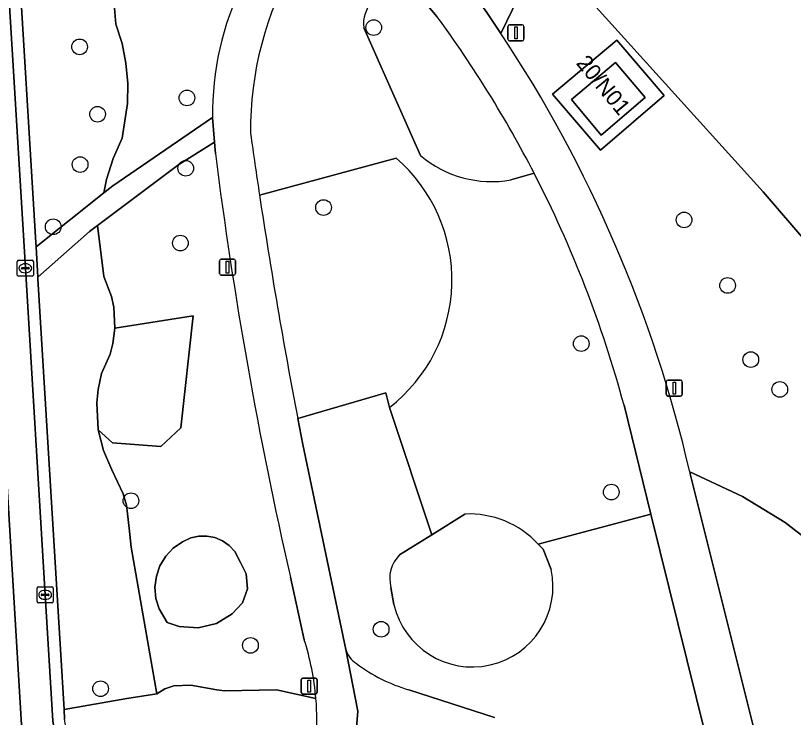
# Model space of a CAD drawing. Extents: x 160663 to 161506, y 382245 to 383291.
# Drawn here: x 161295.3 to 161343.9, y 382643.56 to 382687.44 of the extents above; entities that cross this region are included whole.
import ezdxf

# ---------------------------------------------------------------- set-up
doc = ezdxf.new("R2010")
doc.units = 0
for name, color, linetype in [('IMGEO_Boom', 7, 'Continuous'), ('IMGEO_Erf', 7, 'Continuous'), ('IMGEO_Groenvoorziening', 7, 'Continuous'), ('IMGEO_Kolk', 7, 'Continuous'), ('IMGEO_Lichtmast', 7, 'Continuous'), ('IMGEO_Pand', 7, 'Continuous'), ('IMGEO_Pand_nummerreeks', 7, 'Continuous'), ('IMGEO_Rijbaan_lokaal_open', 7, 'Continuous'), ('IMGEO_Voetpad_gesloten', 7, 'Continuous'), ('IMGEO_Voetpad_open', 7, 'Continuous')]:
    doc.layers.add(name, color=color, linetype=linetype)

msp = doc.modelspace()

# ---------------------------------------------------------------- linework, layer by layer
at = {"layer": 'IMGEO_Boom'}
for centre in [(161317.678, 382686.687), (161299.309, 382685.482), (161306.014, 382682.289), (161300.427, 382681.271), (161299.338, 382678.124), (161305.935, 382677.889), (161314.545, 382675.438), (161337.069, 382674.661), (161297.655, 382674.232), (161305.6, 382673.216), (161339.792, 382670.565), (161330.646, 382666.929), (161341.24, 382665.928), (161343.05, 382664.067), (161332.525, 382657.649), (161302.515, 382657.108), (161318.145, 382649.072), (161309.981, 382648.069), (161300.616, 382645.359)]:
    msp.add_circle(centre, 0.489, dxfattribs=at)
at = {"layer": 'IMGEO_Erf'}
msp.add_lwpolyline([(161347.337, 382731.152), (161336.143, 382707.751), (161328.224, 382691.684), (161342.013, 382676.415), (161351.086, 382665.864), (161352.774, 382667.255), (161359.696, 382659.505), (161391.786, 382621.825)], dxfattribs=at)
at = {"layer": 'IMGEO_Groenvoorziening'}
for points in [[(161316.418, 382697.891), (161318.926, 382694.91), (161324.44, 382688.072), (161324.738, 382687.634), (161325.631, 382686.32), (161327.823, 382690.87), (161328.224, 382691.684), (161336.143, 382707.751), (161347.337, 382731.152), (161347.107, 382731.612), (161350.119, 382738.881), (161349.183, 382740.184), (161346.223, 382731.302), (161337.697, 382713.486), (161331.533, 382700.977), (161330.404, 382701.495), (161327.368, 382695.557), (161323.815, 382701.31), (161321.041, 382705.804), (161319.907, 382707.036), (161318.294, 382705.346)], [(161309.513, 382689.465), (161310.208, 382690.895), (161307.791, 382691.899), (161306.684, 382694.175), (161303.22, 382691.954), (161301.236, 382690.914), (161301.578, 382686.896), (161301.954, 382685.692), (161302.203, 382684.456), (161302.321, 382683.2), (161302.307, 382681.938), (161301.97, 382679.774), (161301.412, 382678.506), (161300.99, 382677.187), (161300.816, 382676.353), (161301.378, 382676.802), (161307.613, 382681.063)], [(161359.696, 382659.505), (161352.774, 382667.255), (161351.086, 382665.864), (161342.013, 382676.415), (161328.224, 382691.684), (161327.823, 382690.87), (161325.631, 382686.32)], [(161321.633, 382687.374), (161320.398, 382688.864), (161319.153, 382689.024)], [(161317.054, 382686.673), (161320.608, 382678.68)], [(161320.608, 382678.68), (161317.054, 382686.673)], [(161307.786, 382678.817), (161307.732, 382679.518), (161305.514, 382678.129), (161300.421, 382674.321), (161300.828, 382671.124), (161301.304, 382669.874), (161301.442, 382669.218), (161301.509, 382667.896), (161306.405, 382668.671), (161305.629, 382661.66), (161304.374, 382660.502), (161301.364, 382660.738), (161300.468, 382661.539), (161300.789, 382660.253), (161301.316, 382659.036), (161302.028, 382657.542), (161302.225, 382656.84), (161302.394, 382655.394), (161302.522, 382654.199), (161304.121, 382645.032), (161304.633, 382645.342), (161305.199, 382645.54), (161306.263, 382645.586), (161307.876, 382645.297), (161308.359, 382645.228), (161311.605, 382645.288), (161314.071, 382644.748)], [(161319.085, 382678.525), (161310.544, 382676.215)], [(161310.544, 382676.215), (161319.085, 382678.525)], [(161326.243, 382677.163), (161327.7, 382677.584)], [(161327.7, 382677.584), (161326.243, 382677.163)], [(161312.936, 382662.243), (161318.435, 382663.854), (161318.665, 382662.943)], [(161318.665, 382662.943), (161318.435, 382663.854), (161312.936, 382662.243), (161313.249, 382660.626), (161315.929, 382647.818)], [(161319.301, 382653.725), (161321.314, 382654.985), (161318.665, 382662.943)], [(161318.665, 382662.943), (161321.314, 382654.985), (161323.372, 382656.273)], [(161327.953, 382654.397), (161334.998, 382656.271), (161333.318, 382663.078)], [(161361.92, 382637.365), (161360.875, 382639.085), (161359.902, 382640.309), (161358.807, 382641.425), (161357.601, 382642.42), (161356.298, 382643.284), (161354.584, 382644.362), (161353.456, 382645.288), (161352.43, 382646.326), (161351.519, 382647.465), (161349.121, 382650.456), (161346.546, 382653.296), (161343.395, 382655.751), (161340.719, 382657.365), (161337.429, 382658.906), (161337.441, 382658.853), (161337.454, 382658.8)], [(161337.429, 382658.906), (161340.719, 382657.365), (161343.395, 382655.751), (161346.546, 382653.296), (161349.121, 382650.456), (161351.519, 382647.465), (161352.43, 382646.326), (161353.456, 382645.288), (161354.584, 382644.362), (161356.298, 382643.284), (161357.601, 382642.42), (161358.807, 382641.425), (161359.902, 382640.309), (161360.875, 382639.085), (161361.92, 382637.365)], [(161337.454, 382658.8), (161342.754, 382637.532)], [(161323.372, 382656.273), (161321.314, 382654.985), (161319.301, 382653.725)], [(161338.241, 382638.914), (161338.962, 382640.203), (161334.998, 382656.271), (161327.953, 382654.397), (161328.263, 382654.086), (161328.766, 382652.813)], [(161328.766, 382652.813), (161328.263, 382654.086), (161327.953, 382654.397)], [(161313.342, 382648.415), (161312.478, 382652.329)], [(161318.758, 382651.692), (161318.945, 382650.614)], [(161318.945, 382650.614), (161318.758, 382651.692)], [(161314.071, 382644.748), (161311.605, 382645.288), (161308.359, 382645.228), (161307.876, 382645.297), (161306.263, 382645.586), (161305.199, 382645.54), (161304.633, 382645.342), (161304.121, 382645.032), (161302.263, 382644.746), (161298.333, 382644.052), (161298.369, 382643.457)], [(161319.872, 382645.294), (161325.231, 382643.562)]]:
    msp.add_lwpolyline(points, dxfattribs=at)
for points in [[(161302.307, 382681.938), (161302.321, 382683.2), (161302.203, 382684.456), (161301.954, 382685.692), (161301.578, 382686.896), (161301.236, 382690.914), (161300.101, 382690.617), (161295.55, 382690.05), (161296.566, 382673.249), (161296.583, 382672.978), (161300.816, 382676.353), (161300.99, 382677.187), (161301.412, 382678.506), (161301.97, 382679.774)], [(161328.841, 382682.521), (161332.864, 382685.892), (161335.833, 382682.431), (161331.849, 382679.013)], [(161305.514, 382678.129), (161307.732, 382679.518), (161307.613, 382681.063), (161301.378, 382676.802), (161300.816, 382676.353), (161296.583, 382672.978), (161296.698, 382671.077), (161299.916, 382673.943), (161300.421, 382674.321)], [(161300.789, 382660.253), (161300.468, 382661.539), (161300.372, 382663.224), (161300.456, 382664.064), (161300.672, 382665.054), (161301.212, 382666.28), (161301.383, 382666.929), (161301.509, 382667.896), (161301.442, 382669.218), (161301.304, 382669.874), (161300.828, 382671.124), (161300.421, 382674.321), (161299.916, 382673.943), (161296.698, 382671.077), (161296.704, 382670.983), (161298.333, 382644.052), (161302.263, 382644.746), (161304.121, 382645.032), (161302.522, 382654.199), (161302.394, 382655.394), (161302.225, 382656.84), (161302.028, 382657.542), (161301.316, 382659.036)], [(161301.383, 382666.929), (161301.212, 382666.28), (161300.672, 382665.054), (161300.456, 382664.064), (161300.372, 382663.224), (161300.468, 382661.539), (161301.364, 382660.738), (161304.374, 382660.502), (161305.629, 382661.66), (161306.405, 382668.671), (161301.509, 382667.896)], [(161307.859, 382649.441), (161308.846, 382650.048), (161309.487, 382650.728), (161309.796, 382651.609), (161309.72, 382652.54), (161309.361, 382653.249), (161309.003, 382653.929), (161308.654, 382654.306), (161308.234, 382654.602), (161307.762, 382654.804), (161307.259, 382654.904), (161306.745, 382654.897), (161306.244, 382654.783), (161305.728, 382654.537), (161305.159, 382654.141), (161304.685, 382653.635), (161304.326, 382653.042), (161304.099, 382652.387), (161304.013, 382651.699), (161304.071, 382651.008), (161304.272, 382650.345), (161304.784, 382649.506), (161305.53, 382649.246), (161306.71, 382649.159)], [(161306.71, 382649.159), (161305.53, 382649.246), (161304.784, 382649.506), (161304.272, 382650.345), (161304.071, 382651.008), (161304.013, 382651.699), (161304.099, 382652.387), (161304.326, 382653.042), (161304.685, 382653.635), (161305.159, 382654.141), (161305.728, 382654.537), (161306.244, 382654.783), (161306.745, 382654.897), (161307.259, 382654.904), (161307.762, 382654.804), (161308.234, 382654.602), (161308.654, 382654.306), (161309.003, 382653.929), (161309.361, 382653.249), (161309.72, 382652.54), (161309.796, 382651.609), (161309.487, 382650.728), (161308.846, 382650.048), (161307.859, 382649.441)]]:
    msp.add_lwpolyline(points, close=True, dxfattribs=at)
for centre, radius, start, end in [((161331.271, 382680.255), 21.291, 150.052, 180.4854), ((161325.853, 382681.354), 18.242, 153.6008, 180.9145), ((161319.16, 382686.905), 2.119, 90.1952, 186.2871), ((161319.16, 382686.905), 2.119, 90.1952, 186.2871), ((161262.861, 382644.177), 72.939, 27.25872, 36.31543), ((161255.398, 382639.849), 84.215, 13.07894, 33.49168), ((161647.157, 382727.283), 340.464, 187.97012, 188.62659), ((161581.524, 382713.647), 275.945, 187.25116, 192.83883), ((161312.499, 382670.906), 10.071, 307.7526, 49.1594), ((161312.499, 382670.906), 10.071, 307.7526, 49.1594), ((161325.04, 382683.919), 6.862, 229.7701, 280.0951), ((161325.04, 382683.919), 6.862, 229.7701, 280.0951), ((161262.743, 382644.086), 73.086, 15.06166, 27.27992), ((161670.246, 382730.605), 363.791, 188.59848, 190.83118), ((161323.655, 382650.433), 5.847, 42.6873, 92.7727), ((161323.655, 382650.433), 5.847, 42.6873, 92.7727), ((161320.737, 382652.252), 2.057, 134.2777, 195.8138), ((161320.737, 382652.252), 2.057, 134.2777, 195.8138), ((161323.847, 382651.752), 5.032, 193.0648, 12.1768), ((161323.847, 382651.752), 5.032, 193.0648, 12.1768), ((161297.207, 382643.301), 16.926, 4.9028, 17.5848), ((161317.443, 382648.275), 1.582, 196.7771, 237.9517), ((161322.576, 382654.758), 9.842, 232.6461, 254.0556), ((161297.237, 382643.293), 16.897, 346.8096, 4.9409)]:
    msp.add_arc(centre, radius, start, end, dxfattribs=at)
at = {"layer": 'IMGEO_Kolk'}
for p, q in [((161295.414, 382671.215), (161295.414, 382672.067)), ((161295.489, 382672.141), (161296.341, 382672.141)), ((161296.415, 382672.067), (161296.415, 382671.215)), ((161295.673, 382671.635), (161295.673, 382671.647)), ((161296.111, 382671.598), (161295.713, 382671.598)), ((161295.716, 382671.684), (161296.114, 382671.684)), ((161295.902, 382671.921), (161295.927, 382671.921)), ((161296.157, 382671.647), (161296.157, 382671.635)), ((161296.341, 382671.141), (161295.489, 382671.141)), ((161295.925, 382671.361), (161295.9, 382671.361)), ((161296.652, 382650.8), (161296.652, 382651.652)), ((161296.727, 382651.726), (161297.579, 382651.726)), ((161297.653, 382651.652), (161297.653, 382650.8)), ((161296.911, 382651.22), (161296.911, 382651.232)), ((161297.349, 382651.183), (161296.951, 382651.183)), ((161296.954, 382651.269), (161297.352, 382651.269)), ((161297.14, 382651.506), (161297.165, 382651.506)), ((161297.395, 382651.232), (161297.395, 382651.22)), ((161297.579, 382650.726), (161296.727, 382650.726)), ((161297.163, 382650.946), (161297.138, 382650.946))]:
    msp.add_line(p, q, dxfattribs=at)
for points in [[(161295.414, 382671.215), (161295.414, 382672.067)], [(161295.489, 382672.141), (161296.341, 382672.141)], [(161296.415, 382672.067), (161296.415, 382671.215)], [(161296.341, 382671.141), (161295.489, 382671.141)], [(161296.652, 382650.8), (161296.652, 382651.652)], [(161296.727, 382651.726), (161297.579, 382651.726)], [(161297.653, 382651.652), (161297.653, 382650.8)], [(161297.579, 382650.726), (161296.727, 382650.726)]]:
    msp.add_lwpolyline(points, dxfattribs=at)
for centre, radius, start, end in [((161295.491, 382672.065), 0.0765, 91.552, 178.448), ((161295.491, 382672.065), 0.0765, 91.552, 178.448), ((161296.339, 382672.065), 0.0765, 1.552, 88.448), ((161296.339, 382672.065), 0.0765, 1.552, 88.448), ((161295.713, 382671.644), 0.0403, 85.8775, 175.7526), ((161295.71, 382671.634), 0.0366, 178.938, 274.7102), ((161296.114, 382671.641), 0.043, 264.8664, 352.4533), ((161296.118, 382671.646), 0.0386, 1.7309, 96.639), ((161295.491, 382671.217), 0.0765, 181.552, 268.448), ((161295.491, 382671.217), 0.0765, 181.552, 268.448), ((161296.339, 382671.217), 0.0765, 271.552, 358.448), ((161296.339, 382671.217), 0.0765, 271.552, 358.448), ((161296.729, 382651.65), 0.0765, 91.552, 178.448), ((161296.729, 382651.65), 0.0765, 91.552, 178.448), ((161297.577, 382651.65), 0.0765, 1.552, 88.448), ((161297.577, 382651.65), 0.0765, 1.552, 88.448), ((161296.951, 382651.229), 0.0403, 85.8775, 175.7526), ((161296.948, 382651.219), 0.0366, 178.938, 274.7102), ((161297.352, 382651.226), 0.043, 264.8664, 352.4533), ((161297.356, 382651.231), 0.0386, 1.7309, 96.639), ((161296.729, 382650.802), 0.0765, 181.552, 268.448), ((161296.729, 382650.802), 0.0765, 181.552, 268.448), ((161297.577, 382650.802), 0.0765, 271.552, 358.448), ((161297.577, 382650.802), 0.0765, 271.552, 358.448)]:
    msp.add_arc(centre, radius, start, end, dxfattribs=at)
for centre, major_axis, ratio, start_param, end_param in [((161295.901, 382671.641), (-0.387, 0.002), 0.722429, 4.712389, 7.853982), ((161295.926, 382671.641), (-0.39, 0.002), 0.717154, 1.570796, 4.712389), ((161297.139, 382651.226), (-0.387, 0.002), 0.722429, 4.712389, 7.853982), ((161297.164, 382651.226), (-0.39, 0.002), 0.717154, 1.570796, 4.712389)]:
    msp.add_ellipse(centre, major_axis=major_axis, ratio=ratio, start_param=start_param, end_param=end_param, dxfattribs=at)
at = {"layer": 'IMGEO_Lichtmast'}
for p, q in [((161326.069, 382685.958), (161326.069, 382686.758)), ((161326.069, 382686.758), (161326.069, 382685.958)), ((161326.169, 382686.858), (161326.959, 382686.858)), ((161326.959, 382686.858), (161326.169, 382686.858)), ((161327.059, 382686.758), (161327.059, 382685.958)), ((161327.059, 382685.958), (161327.059, 382686.758)), ((161326.959, 382685.858), (161326.169, 382685.858)), ((161326.169, 382685.858), (161326.959, 382685.858)), ((161308.048, 382671.31), (161308.048, 382672.11)), ((161308.048, 382672.11), (161308.048, 382671.31)), ((161308.148, 382672.21), (161308.938, 382672.21)), ((161308.938, 382672.21), (161308.148, 382672.21)), ((161309.038, 382672.11), (161309.038, 382671.31)), ((161309.038, 382671.31), (161309.038, 382672.11)), ((161308.938, 382671.21), (161308.148, 382671.21)), ((161308.148, 382671.21), (161308.938, 382671.21)), ((161335.96, 382663.75), (161335.96, 382664.55)), ((161335.96, 382664.55), (161335.96, 382663.75)), ((161336.06, 382664.65), (161336.85, 382664.65)), ((161336.85, 382664.65), (161336.06, 382664.65)), ((161336.95, 382664.55), (161336.95, 382663.75)), ((161336.95, 382663.75), (161336.95, 382664.55)), ((161336.85, 382663.65), (161336.06, 382663.65)), ((161336.06, 382663.65), (161336.85, 382663.65)), ((161313.151, 382645.124), (161313.151, 382645.924)), ((161313.151, 382645.924), (161313.151, 382645.124)), ((161313.251, 382646.024), (161314.041, 382646.024)), ((161314.041, 382646.024), (161313.251, 382646.024)), ((161314.141, 382645.924), (161314.141, 382645.124)), ((161314.141, 382645.124), (161314.141, 382645.924)), ((161314.041, 382645.024), (161313.251, 382645.024)), ((161313.251, 382645.024), (161314.041, 382645.024))]:
    msp.add_line(p, q, dxfattribs=at)
for points in [[(161326.489, 382686.733), (161326.639, 382686.733), (161326.639, 382685.983), (161326.489, 382685.983), (161326.489, 382686.733)], [(161308.468, 382672.085), (161308.618, 382672.085), (161308.618, 382671.335), (161308.468, 382671.335), (161308.468, 382672.085)], [(161336.38, 382664.525), (161336.53, 382664.525), (161336.53, 382663.775), (161336.38, 382663.775), (161336.38, 382664.525)], [(161313.571, 382645.899), (161313.721, 382645.899), (161313.721, 382645.149), (161313.571, 382645.149), (161313.571, 382645.899)]]:
    msp.add_lwpolyline(points, dxfattribs=at)
for centre, start, end in [((161326.169, 382686.758), 90, 180), ((161326.169, 382686.758), 90, 180), ((161326.959, 382686.758), 0, 90), ((161326.959, 382686.758), 360, 90), ((161326.169, 382685.958), 180, 270), ((161326.169, 382685.958), 180, 270), ((161326.959, 382685.958), 270, 0), ((161326.959, 382685.958), 270, 0), ((161308.148, 382672.11), 90, 180), ((161308.148, 382672.11), 90, 180), ((161308.938, 382672.11), 0, 90), ((161308.938, 382672.11), 360, 90), ((161308.148, 382671.31), 180, 270), ((161308.148, 382671.31), 180, 270), ((161308.938, 382671.31), 270, 0), ((161308.938, 382671.31), 270, 0), ((161336.06, 382664.55), 90, 180), ((161336.06, 382664.55), 90, 180), ((161336.85, 382664.55), 0, 90), ((161336.85, 382664.55), 360, 90), ((161336.06, 382663.75), 180, 270), ((161336.06, 382663.75), 180, 270), ((161336.85, 382663.75), 270, 0), ((161336.85, 382663.75), 270, 0), ((161313.251, 382645.924), 90, 180), ((161313.251, 382645.924), 90, 180), ((161314.041, 382645.924), 0, 90), ((161314.041, 382645.924), 360, 90), ((161313.251, 382645.124), 180, 270), ((161313.251, 382645.124), 180, 270), ((161314.041, 382645.124), 270, 0), ((161314.041, 382645.124), 270, 0)]:
    msp.add_arc(centre, 0.1, start, end, dxfattribs=at)
at = {"layer": 'IMGEO_Pand'}
msp.add_lwpolyline([(161331.886, 382679.952), (161334.635, 382682.309), (161332.792, 382684.502), (161330.033, 382682.19)], close=True, dxfattribs=at)
at = {"layer": 'IMGEO_Rijbaan_lokaal_open'}
for points in [[(161292.757, 382691.365), (161295.671, 382643.096), (161297.31, 382633.07), (161297.53, 382633.104), (161299.298, 382633.42), (161298.525, 382637.903), (161297.623, 382643.345), (161297.153, 382651.226), (161295.915, 382671.641), (161294.705, 382691.847)], [(161297.53, 382633.104), (161297.31, 382633.07), (161295.671, 382643.096), (161292.757, 382691.365)]]:
    msp.add_lwpolyline(points, dxfattribs=at)
at = {"layer": 'IMGEO_Voetpad_gesloten'}
for points in [[(161325.631, 382686.32), (161324.738, 382687.634), (161324.44, 382688.072), (161318.926, 382694.91), (161316.418, 382697.891), (161312.84, 382701.639), (161312.082, 382702.394), (161307.92, 382707.278), (161305.199, 382710.782), (161303.35, 382709.393), (161303.872, 382708.72), (161307.188, 382704.438), (161308.185, 382703.151), (161310.569, 382700.388), (161317.703, 382692.115), (161320.398, 382688.864), (161321.633, 382687.374)], [(161307.613, 382681.063), (161307.732, 382679.518), (161307.786, 382678.817)], [(161333.318, 382663.078), (161334.998, 382656.271), (161338.962, 382640.203), (161338.241, 382638.914)], [(161312.388, 382629.51), (161314.089, 382632.973), (161315.192, 382635.221), (161316.231, 382638.413), (161316.687, 382643.965), (161315.929, 382647.818), (161313.249, 382660.626), (161312.936, 382662.243)], [(161344.217, 382627.215), (161342.754, 382637.532), (161337.454, 382658.8), (161337.441, 382658.853), (161337.429, 382658.906)], [(161312.478, 382652.329), (161313.342, 382648.415)], [(161315.929, 382647.818), (161316.687, 382643.965), (161316.231, 382638.413)], [(161325.231, 382643.562), (161319.872, 382645.294)]]:
    msp.add_lwpolyline(points, dxfattribs=at)
for centre, radius, start, end in [((161331.271, 382680.255), 21.291, 150.052, 180.4854), ((161325.853, 382681.354), 18.242, 153.6008, 180.9145), ((161262.861, 382644.177), 72.939, 27.25872, 36.31543), ((161255.398, 382639.849), 84.215, 13.07894, 33.49168), ((161647.157, 382727.283), 340.464, 187.97012, 188.62659), ((161581.524, 382713.647), 275.945, 187.25116, 192.83883), ((161262.743, 382644.086), 73.086, 15.06166, 27.27992), ((161670.246, 382730.605), 363.791, 188.59848, 190.83118), ((161297.207, 382643.301), 16.926, 4.9028, 17.5848), ((161317.443, 382648.275), 1.582, 196.7771, 237.9517), ((161322.576, 382654.758), 9.842, 232.6461, 254.0556), ((161297.237, 382643.293), 16.897, 346.8096, 4.9409)]:
    msp.add_arc(centre, radius, start, end, dxfattribs=at)
at = {"layer": 'IMGEO_Voetpad_open'}
for points in [[(161296.698, 382671.077), (161296.583, 382672.978), (161296.566, 382673.249), (161295.55, 382690.05), (161295.439, 382691.881), (161294.705, 382691.847), (161295.915, 382671.641), (161297.153, 382651.226), (161297.623, 382643.345), (161298.525, 382637.903), (161299.298, 382633.42), (161299.33, 382633.343), (161300.022, 382633.469), (161299.323, 382637.694), (161298.369, 382643.457), (161298.333, 382644.052), (161296.704, 382670.983)], [(161335.833, 382682.431), (161332.864, 382685.892), (161328.841, 382682.521), (161331.849, 382679.013)], [(161331.886, 382679.952), (161330.033, 382682.19), (161332.792, 382684.502), (161334.635, 382682.309)]]:
    msp.add_lwpolyline(points, close=True, dxfattribs=at)

# ---------------------------------------------------------------- texts
at = {"layer": 'IMGEO_Pand_nummerreeks'}
msp.add_text('20/N01', height=1, rotation=309.4622, dxfattribs=at).set_placement((161330.281, 382684.447))

doc.saveas('drawing.dxf')
